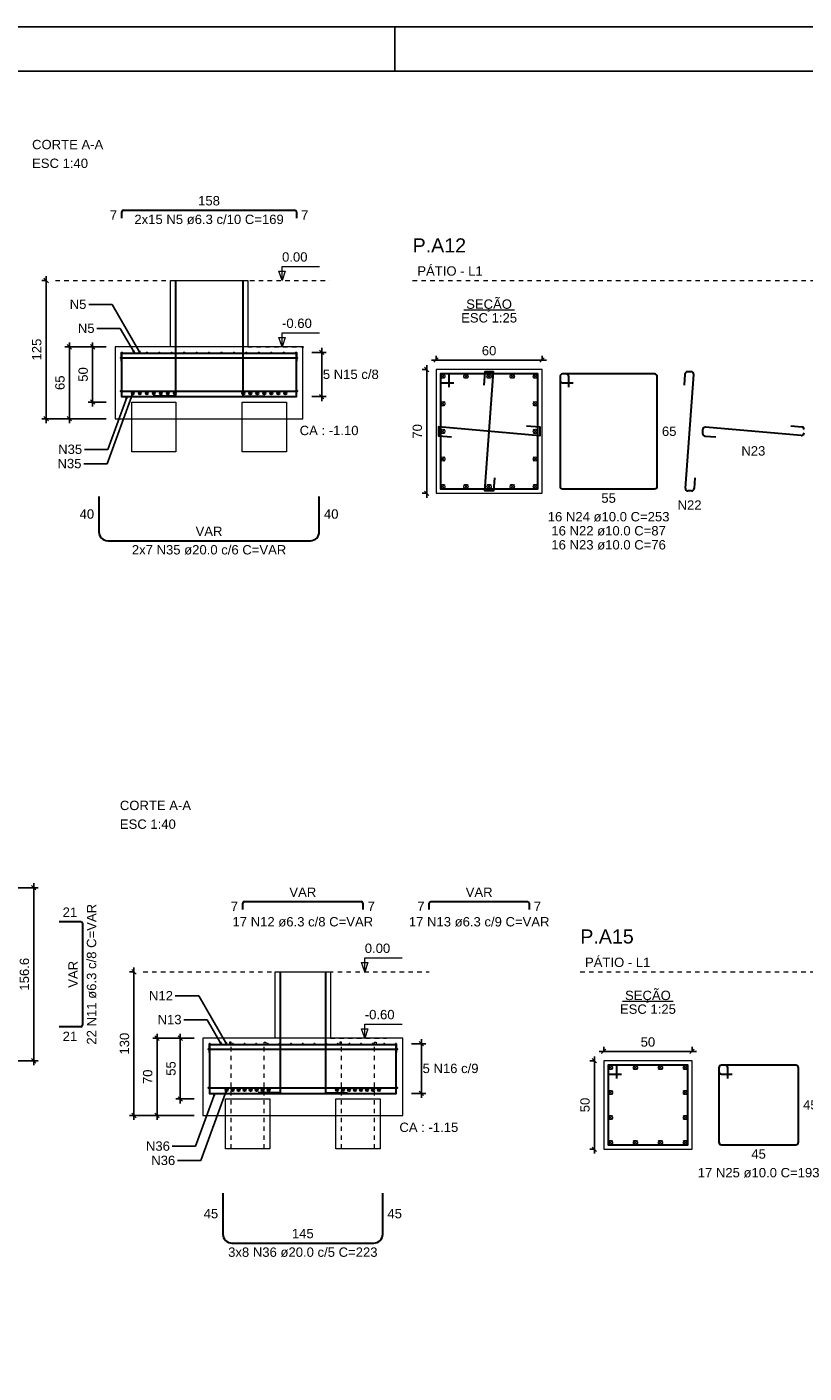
# Model space of a CAD drawing. Header units: millimetres. Extents: x 10 to 1250, y -62 to 528.
# Tile 801 of 909: x 741 to 758, y 97 to 128. Entities that reach past the tile are written whole.
import ezdxf

# ---------------------------------------------------------------- set-up
doc = ezdxf.new("R2010")
doc.units = ezdxf.units.MM
doc.header["$LTSCALE"] = 0.05
doc.linetypes.add('DOT', pattern=[6.35, 0, -6.35])
for name, color, linetype, lineweight in [('Descrição da armadura', 7, 'Continuous', 5), ('DT-Barras na forma', 2, 'Continuous', 30), ('DT-Barras no corte', 5, 'Continuous', 5), ('DT-Barras rebatidas', 2, 'Continuous', 30), ('DT-Cotas', 9, 'Continuous', 5), ('DT-Forma', 5, 'Continuous', 5), ('DT-Pontilhado', 9, 'DOT', 5), ('DT-Textos', 7, 'Continuous', 5), ('DT-Título', 3, 'Continuous', 20), ('Textos armaduras', 7, 'Continuous', 5)]:
    doc.layers.add(name, color=color, linetype=linetype, lineweight=lineweight)
doc.layers.add('FOLHA_PADRÃO', color=7, linetype='Continuous')
doc.styles.add('Arial', font='arial.ttf')
doc.styles.get("Standard").update_dxf_attribs({"font": 'arial.ttf'})
doc.dimstyles.get("Standard").update_dxf_attribs({"dimtxt": 0.18, "dimasz": 0.18, "dimexe": 0.18, "dimexo": 0.0625, "dimgap": 0.1, "dimtad": 1, "dimzin": 0, "dimdsep": 46, "dimtxsty": 'Standard', "dimblk": 'OBLIQUE', "dimcen": 0.1, "dimadec": 0, "dimazin": 0, "dimtfac": 1, "dimtofl": 0, "dimtmove": 0, "dimatfit": 3, "dimldrblk": 'OBLIQUE', "dimfxl": 1, "dimtolj": 1, "dimtzin": 0, "dimarcsym": 1})
doc.dimstyles.new('UM_25.000000', dxfattribs={"dimtxt": 0.18, "dimasz": 0.1, "dimexe": 0.1, "dimexo": 0.2, "dimgap": 0, "dimtad": 1, "dimtih": 1, "dimtoh": 1, "dimdec": 1, "dimlfac": 25, "dimzin": 0, "dimdsep": 46, "dimtxsty": 'Standard', "dimcen": 0.09, "dimdle": 0.1, "dimadec": 1, "dimazin": 2, "dimtfac": 1, "dimtdec": 4, "dimtofl": 0, "dimtmove": 0, "dimatfit": 3, "dimfxl": 1, "dimtolj": 1, "dimarcsym": 0})
doc.dimstyles.new('UM_40.000000', dxfattribs={"dimtxt": 0.18, "dimasz": 0.1, "dimexe": 0.1, "dimexo": 0.2, "dimgap": 0, "dimtad": 1, "dimtih": 1, "dimtoh": 1, "dimdec": 1, "dimlfac": 40, "dimzin": 0, "dimdsep": 46, "dimtxsty": 'Standard', "dimcen": 0.09, "dimdle": 0.1, "dimadec": 1, "dimazin": 2, "dimtfac": 1, "dimtdec": 4, "dimtofl": 0, "dimtmove": 0, "dimatfit": 3, "dimfxl": 1, "dimtolj": 1, "dimarcsym": 0})

# ---------------------------------------------------------------- blocks, each defined once
blk = doc.blocks.new('_Oblique')
at = {"color": 0, "linetype": 'ByBlock', "lineweight": -2}
blk.add_line((-0.5, -0.5), (0.5, 0.5), dxfattribs=at)
blk = doc.blocks.new('*D998')
at = {"layer": 'Defpoints', "color": 0, "transparency": 16777216}
for p in [(750.084, 120.186), (749.872, 117.386), (750.084, 117.386)]:
    blk.add_point(p, dxfattribs=at)
at = {"layer": 'DT-Cotas', "color": 0, "lineweight": -2, "transparency": 16777216}
for p, q in [((749.872, 120.286), (749.872, 117.286)), ((749.884, 120.186), (749.772, 120.186)), ((749.884, 117.386), (749.772, 117.386))]:
    blk.add_line(p, q, dxfattribs=at)
at = {"layer": 'DT-Cotas', "color": 0, "lineweight": -2, "transparency": 16777216, "xscale": 0.1, "yscale": 0.1, "zscale": 0.1}
for p, rotation in [((749.872, 120.186), 90), ((749.872, 117.386), 270)]:
    blk.add_blockref('_Oblique', p, dxfattribs=dict(at, rotation=rotation))
at = {"layer": 'DT-Cotas', "transparency": 16777216, "insert": (749.661, 118.786), "char_height": 0.2118, "attachment_point": 5, "rotation": 90, "style": 'Arial'}
blk.add_mtext('\\A1;70', dxfattribs=at)
blk = doc.blocks.new('*D999')
at = {"layer": 'Defpoints', "color": 0, "transparency": 16777216}
for p in [(752.484, 120.398), (750.084, 120.186), (752.484, 120.186)]:
    blk.add_point(p, dxfattribs=at)
at = {"layer": 'DT-Cotas', "color": 0, "lineweight": -2, "transparency": 16777216}
for p, q in [((749.984, 120.398), (752.584, 120.398)), ((750.084, 120.386), (750.084, 120.498)), ((752.484, 120.386), (752.484, 120.498))]:
    blk.add_line(p, q, dxfattribs=at)
at = {"layer": 'DT-Cotas', "color": 0, "lineweight": -2, "transparency": 16777216, "xscale": 0.1, "yscale": 0.1, "zscale": 0.1, "rotation": 180}
blk.add_blockref('_Oblique', (750.084, 120.398), dxfattribs=at)
at = {"layer": 'DT-Cotas', "color": 0, "lineweight": -2, "transparency": 16777216, "xscale": 0.1, "yscale": 0.1, "zscale": 0.1}
blk.add_blockref('_Oblique', (752.484, 120.398), dxfattribs=at)
at = {"layer": 'DT-Cotas', "transparency": 16777216, "insert": (751.284, 120.61), "char_height": 0.2118, "attachment_point": 5, "rotation": 0.0057, "style": 'Arial'}
blk.add_mtext('\\A1;60', dxfattribs=at)
blk = doc.blocks.new('*D1013')
at = {"layer": 'Defpoints', "color": 0, "transparency": 16777216}
for p in [(742.823, 120.698), (742.312, 119.448), (742.823, 119.448)]:
    blk.add_point(p, dxfattribs=at)
at = {"layer": 'DT-Cotas', "color": 0, "lineweight": -2, "transparency": 16777216}
for p, q in [((742.623, 120.698), (742.212, 120.698)), ((742.312, 120.798), (742.312, 119.348)), ((742.623, 119.448), (742.212, 119.448))]:
    blk.add_line(p, q, dxfattribs=at)
at = {"layer": 'DT-Cotas', "color": 0, "lineweight": -2, "transparency": 16777216, "xscale": 0.1, "yscale": 0.1, "zscale": 0.1}
for p, rotation in [((742.312, 120.698), 90), ((742.312, 119.448), 270)]:
    blk.add_blockref('_Oblique', p, dxfattribs=dict(at, rotation=rotation))
at = {"layer": 'DT-Cotas', "transparency": 16777216, "insert": (742.1, 120.073), "char_height": 0.2118, "attachment_point": 5, "rotation": 90, "style": 'Arial'}
blk.add_mtext('\\A1;50', dxfattribs=at)
blk = doc.blocks.new('*D1014')
at = {"layer": 'Defpoints', "color": 0, "transparency": 16777216}
for p in [(742.823, 120.698), (741.787, 119.073), (742.823, 119.073)]:
    blk.add_point(p, dxfattribs=at)
at = {"layer": 'DT-Cotas', "color": 0, "lineweight": -2, "transparency": 16777216}
for p, q in [((742.623, 120.698), (741.687, 120.698)), ((741.787, 120.798), (741.787, 118.973)), ((742.623, 119.073), (741.687, 119.073))]:
    blk.add_line(p, q, dxfattribs=at)
at = {"layer": 'DT-Cotas', "color": 0, "lineweight": -2, "transparency": 16777216, "xscale": 0.1, "yscale": 0.1, "zscale": 0.1}
for p, rotation in [((741.787, 120.698), 90), ((741.787, 119.073), 270)]:
    blk.add_blockref('_Oblique', p, dxfattribs=dict(at, rotation=rotation))
at = {"layer": 'DT-Cotas', "transparency": 16777216, "insert": (741.575, 119.886), "char_height": 0.2118, "attachment_point": 5, "rotation": 90, "style": 'Arial'}
blk.add_mtext('\\A1;65', dxfattribs=at)
blk = doc.blocks.new('*D1015')
at = {"layer": 'Defpoints', "color": 0, "transparency": 16777216}
for p in [(741.473, 122.198), (741.262, 119.073), (742.823, 119.073)]:
    blk.add_point(p, dxfattribs=at)
at = {"layer": 'DT-Cotas', "color": 0, "lineweight": -2, "transparency": 16777216}
for p, q in [((741.273, 122.198), (741.162, 122.198)), ((741.262, 122.298), (741.262, 118.973)), ((742.623, 119.073), (741.162, 119.073))]:
    blk.add_line(p, q, dxfattribs=at)
at = {"layer": 'DT-Cotas', "color": 0, "lineweight": -2, "transparency": 16777216, "xscale": 0.1, "yscale": 0.1, "zscale": 0.1}
for p, rotation in [((741.262, 122.198), 90), ((741.262, 119.073), 270)]:
    blk.add_blockref('_Oblique', p, dxfattribs=dict(at, rotation=rotation))
at = {"layer": 'DT-Cotas', "transparency": 16777216, "insert": (741.05, 120.636), "char_height": 0.2118, "attachment_point": 5, "rotation": 90, "style": 'Arial'}
blk.add_mtext('\\A1;125', dxfattribs=at)
blk = doc.blocks.new('*D1016')
at = {"layer": 'Defpoints', "color": 0, "transparency": 16777216}
for p in [(747.073, 120.573), (747.073, 119.573), (747.497, 119.573)]:
    blk.add_point(p, dxfattribs=at)
at = {"layer": 'DT-Cotas', "color": 0, "lineweight": -2, "transparency": 16777216}
for p, q in [((747.273, 120.573), (747.597, 120.573)), ((747.497, 120.673), (747.497, 119.473)), ((747.273, 119.573), (747.597, 119.573))]:
    blk.add_line(p, q, dxfattribs=at)
at = {"layer": 'DT-Cotas', "color": 0, "lineweight": -2, "transparency": 16777216, "xscale": 0.1, "yscale": 0.1, "zscale": 0.1}
for p, rotation in [((747.497, 120.573), 90), ((747.497, 119.573), 270)]:
    blk.add_blockref('_Oblique', p, dxfattribs=dict(at, rotation=rotation))
blk = doc.blocks.new('*D1044')
at = {"layer": 'Defpoints', "color": 0, "transparency": 16777216}
for p in [(753.878, 104.553), (753.666, 102.553), (753.878, 102.553)]:
    blk.add_point(p, dxfattribs=at)
at = {"layer": 'DT-Cotas', "color": 0, "lineweight": -2, "transparency": 16777216}
for p, q in [((753.678, 104.553), (753.566, 104.553)), ((753.666, 104.653), (753.666, 102.453)), ((753.678, 102.553), (753.566, 102.553))]:
    blk.add_line(p, q, dxfattribs=at)
at = {"layer": 'DT-Cotas', "color": 0, "lineweight": -2, "transparency": 16777216, "xscale": 0.1, "yscale": 0.1, "zscale": 0.1}
for p, rotation in [((753.666, 104.553), 90), ((753.666, 102.553), 270)]:
    blk.add_blockref('_Oblique', p, dxfattribs=dict(at, rotation=rotation))
at = {"layer": 'DT-Cotas', "transparency": 16777216, "insert": (753.455, 103.553), "char_height": 0.2118, "attachment_point": 5, "rotation": 90, "style": 'Arial'}
blk.add_mtext('\\A1;50', dxfattribs=at)
blk = doc.blocks.new('*D1045')
at = {"layer": 'Defpoints', "color": 0, "transparency": 16777216}
for p in [(755.878, 104.765), (753.878, 104.553), (755.878, 104.553)]:
    blk.add_point(p, dxfattribs=at)
at = {"layer": 'DT-Cotas', "color": 0, "lineweight": -2, "transparency": 16777216}
for p, q in [((753.778, 104.765), (755.978, 104.765)), ((753.878, 104.753), (753.878, 104.865)), ((755.878, 104.753), (755.878, 104.865))]:
    blk.add_line(p, q, dxfattribs=at)
at = {"layer": 'DT-Cotas', "color": 0, "lineweight": -2, "transparency": 16777216, "xscale": 0.1, "yscale": 0.1, "zscale": 0.1, "rotation": 180}
blk.add_blockref('_Oblique', (753.878, 104.765), dxfattribs=at)
at = {"layer": 'DT-Cotas', "color": 0, "lineweight": -2, "transparency": 16777216, "xscale": 0.1, "yscale": 0.1, "zscale": 0.1}
blk.add_blockref('_Oblique', (755.878, 104.765), dxfattribs=at)
at = {"layer": 'DT-Cotas', "transparency": 16777216, "insert": (754.878, 104.977), "char_height": 0.2118, "attachment_point": 5, "rotation": 0.0057, "style": 'Arial'}
blk.add_mtext('\\A1;50', dxfattribs=at)
blk = doc.blocks.new('*D1060')
at = {"layer": 'Defpoints', "color": 0, "transparency": 16777216}
for p in [(738.477, 108.467), (740.982, 108.467), (739.727, 104.552)]:
    blk.add_point(p, dxfattribs=at)
at = {"layer": 'DT-Cotas', "color": 0, "lineweight": -2, "transparency": 16777216}
for p, q in [((738.677, 108.467), (741.082, 108.467)), ((740.982, 104.452), (740.982, 108.567)), ((739.927, 104.552), (741.082, 104.552))]:
    blk.add_line(p, q, dxfattribs=at)
at = {"layer": 'DT-Cotas', "color": 0, "lineweight": -2, "transparency": 16777216, "xscale": 0.1, "yscale": 0.1, "zscale": 0.1}
for p, rotation in [((740.982, 108.467), 90), ((740.982, 104.552), 270)]:
    blk.add_blockref('_Oblique', p, dxfattribs=dict(at, rotation=rotation))
at = {"layer": 'DT-Cotas', "transparency": 16777216, "insert": (740.771, 106.51), "char_height": 0.2118, "attachment_point": 5, "rotation": 90, "style": 'Arial'}
blk.add_mtext('\\A1;156.6', dxfattribs=at)
blk = doc.blocks.new('*D1052')
at = {"layer": 'Defpoints', "color": 0, "transparency": 16777216}
for p in [(744.81, 105.065), (744.298, 103.69), (744.81, 103.69)]:
    blk.add_point(p, dxfattribs=at)
at = {"layer": 'DT-Cotas', "color": 0, "lineweight": -2, "transparency": 16777216}
for p, q in [((744.61, 105.065), (744.198, 105.065)), ((744.298, 105.165), (744.298, 103.59)), ((744.61, 103.69), (744.198, 103.69))]:
    blk.add_line(p, q, dxfattribs=at)
at = {"layer": 'DT-Cotas', "color": 0, "lineweight": -2, "transparency": 16777216, "xscale": 0.1, "yscale": 0.1, "zscale": 0.1}
for p, rotation in [((744.298, 105.065), 90), ((744.298, 103.69), 270)]:
    blk.add_blockref('_Oblique', p, dxfattribs=dict(at, rotation=rotation))
at = {"layer": 'DT-Cotas', "transparency": 16777216, "insert": (744.086, 104.378), "char_height": 0.2118, "attachment_point": 5, "rotation": 90, "style": 'Arial'}
blk.add_mtext('\\A1;55', dxfattribs=at)
blk = doc.blocks.new('*D1053')
at = {"layer": 'Defpoints', "color": 0, "transparency": 16777216}
for p in [(744.81, 105.065), (743.773, 103.315), (744.81, 103.315)]:
    blk.add_point(p, dxfattribs=at)
at = {"layer": 'DT-Cotas', "color": 0, "lineweight": -2, "transparency": 16777216}
for p, q in [((744.61, 105.065), (743.673, 105.065)), ((743.773, 105.165), (743.773, 103.215)), ((744.61, 103.315), (743.673, 103.315))]:
    blk.add_line(p, q, dxfattribs=at)
at = {"layer": 'DT-Cotas', "color": 0, "lineweight": -2, "transparency": 16777216, "xscale": 0.1, "yscale": 0.1, "zscale": 0.1}
for p, rotation in [((743.773, 105.065), 90), ((743.773, 103.315), 270)]:
    blk.add_blockref('_Oblique', p, dxfattribs=dict(at, rotation=rotation))
at = {"layer": 'DT-Cotas', "transparency": 16777216, "insert": (743.561, 104.19), "char_height": 0.2118, "attachment_point": 5, "rotation": 90, "style": 'Arial'}
blk.add_mtext('\\A1;70', dxfattribs=at)
blk = doc.blocks.new('*D1054')
at = {"layer": 'Defpoints', "color": 0, "transparency": 16777216}
for p in [(743.46, 106.565), (743.248, 103.315), (744.81, 103.315)]:
    blk.add_point(p, dxfattribs=at)
at = {"layer": 'DT-Cotas', "color": 0, "lineweight": -2, "transparency": 16777216}
for p, q in [((743.26, 106.565), (743.148, 106.565)), ((743.248, 106.665), (743.248, 103.215)), ((744.61, 103.315), (743.148, 103.315))]:
    blk.add_line(p, q, dxfattribs=at)
at = {"layer": 'DT-Cotas', "color": 0, "lineweight": -2, "transparency": 16777216, "xscale": 0.1, "yscale": 0.1, "zscale": 0.1}
for p, rotation in [((743.248, 106.565), 90), ((743.248, 103.315), 270)]:
    blk.add_blockref('_Oblique', p, dxfattribs=dict(at, rotation=rotation))
at = {"layer": 'DT-Cotas', "transparency": 16777216, "insert": (743.036, 104.94), "char_height": 0.2118, "attachment_point": 5, "rotation": 90, "style": 'Arial'}
blk.add_mtext('\\A1;130', dxfattribs=at)
blk = doc.blocks.new('*D1055')
at = {"layer": 'Defpoints', "color": 0, "transparency": 16777216}
for p in [(749.33, 104.94), (749.33, 103.815), (749.754, 103.815)]:
    blk.add_point(p, dxfattribs=at)
at = {"layer": 'DT-Cotas', "color": 0, "lineweight": -2, "transparency": 16777216}
for p, q in [((749.754, 105.04), (749.754, 103.715)), ((749.53, 104.94), (749.854, 104.94)), ((749.53, 103.815), (749.854, 103.815))]:
    blk.add_line(p, q, dxfattribs=at)
at = {"layer": 'DT-Cotas', "color": 0, "lineweight": -2, "transparency": 16777216, "xscale": 0.1, "yscale": 0.1, "zscale": 0.1}
for p, rotation in [((749.754, 104.94), 90), ((749.754, 103.815), 270)]:
    blk.add_blockref('_Oblique', p, dxfattribs=dict(at, rotation=rotation))
blk = doc.blocks.new('A1')
at = {"layer": 'FOLHA_PADRÃO', "color": 1, "linetype": 'Continuous'}
for points in [[(-84.1, 0), (0, 0), (0, 59.4), (-84.1, 59.4), (-84.1, 0)], [(-36.5, 59.4), (-36.5, 58.408)]]:
    blk.add_lwpolyline(points, dxfattribs=at)
at = {"layer": 'FOLHA_PADRÃO', "color": 6, "linetype": 'Continuous'}
blk.add_lwpolyline([(-83.1, 58.4), (-1, 58.4), (-1, 1), (-83.1, 1), (-83.1, 58.4)], dxfattribs=at)

msp = doc.modelspace()

# ---------------------------------------------------------------- linework, layer by layer
at = {"layer": 'DT-Barras na forma'}
for p, q in [((742.9584, 120.4481), (746.9384, 120.4481)), ((742.9584, 119.6981), (746.9384, 119.6981)), ((744.9446, 104.8152), (749.1953, 104.8152)), ((744.9446, 103.9402), (749.1953, 103.9402))]:
    msp.add_line(p, q, dxfattribs=at)
for points in [[(744.1859, 122.1981), (744.1859, 119.5856), (743.6859, 119.5856)], [(745.7109, 122.1981), (745.7109, 119.5856), (746.2109, 119.5856)], [(742.9684, 120.5731), (742.9684, 119.5731), (746.9284, 119.5731), (746.9284, 120.5731)], [(742.9684, 120.3762), (742.9684, 120.5574), (746.9284, 120.5574), (746.9284, 120.3762)], [(750.3843, 119.786), (750.3843, 120.086), (750.1843, 120.086), (750.1843, 117.486), (752.3843, 117.486), (752.3843, 120.086), (750.1843, 120.086), (750.1843, 119.886), (750.4843, 119.886)], [(751.4065, 117.7372), (751.3843, 117.438), (751.1843, 117.438), (751.3843, 120.134), (751.1843, 120.134), (751.1621, 119.8348)], [(752.1334, 118.912), (752.4323, 118.886), (752.4323, 118.686), (750.1363, 118.886), (750.1363, 118.686), (750.4351, 118.66)], [(746.5574, 106.5652), (746.5574, 103.8277), (746.0574, 103.8277)], [(747.5824, 106.5652), (747.5824, 103.8277), (748.0824, 103.8277)], [(744.9546, 104.9402), (744.9546, 103.8152), (749.1853, 103.8152), (749.1853, 104.9402)], [(744.9546, 104.7433), (744.9546, 104.9245), (749.1853, 104.9245), (749.1853, 104.7433)], [(754.1782, 104.1531), (754.1782, 104.4531), (753.9782, 104.4531), (753.9782, 102.6531), (755.7782, 102.6531), (755.7782, 104.4531), (753.9782, 104.4531), (753.9782, 104.2531), (754.2782, 104.2531)]]:
    msp.add_lwpolyline(points, dxfattribs=at)
for centre, radius in [((742.9684, 120.5731), 0), ((742.9684, 120.5731), 0), ((742.9762, 120.5652), 0.00788), ((743.258, 120.5652), 0.00788), ((743.5397, 120.5652), 0.00788), ((743.8214, 120.5652), 0.00788), ((744.1032, 120.5652), 0.00788), ((744.3849, 120.5652), 0.00788), ((744.6666, 120.5652), 0.00788), ((744.9484, 120.5652), 0.00788), ((745.2301, 120.5652), 0.00788), ((745.5118, 120.5652), 0.00788), ((745.7935, 120.5652), 0.00788), ((746.0753, 120.5652), 0.00788), ((746.357, 120.5652), 0.00788), ((746.6387, 120.5652), 0.00788), ((746.9205, 120.5652), 0.00788), ((742.9584, 120.4481), 0.01), ((746.9384, 120.4481), 0.01), ((742.9584, 119.6981), 0.01), ((743.2234, 119.6481), 0.025), ((743.3817, 119.6481), 0.025), ((743.54, 119.6481), 0.025), ((743.6984, 119.6481), 0.025), ((743.8567, 119.6481), 0.025), ((744.015, 119.6481), 0.025), ((744.1734, 119.6481), 0.025), ((745.7234, 119.6481), 0.025), ((745.8817, 119.6481), 0.025), ((746.04, 119.6481), 0.025), ((746.1984, 119.6481), 0.025), ((746.3567, 119.6481), 0.025), ((746.515, 119.6481), 0.025), ((746.6734, 119.6481), 0.025), ((746.9384, 119.6981), 0.01), ((744.9446, 104.8152), 0.01), ((744.9546, 104.9402), 0), ((744.9546, 104.9402), 0), ((744.9624, 104.9323), 0.00788), ((745.2259, 104.9323), 0.00788), ((745.4893, 104.9323), 0.00788), ((745.7527, 104.9323), 0.00788), ((746.0162, 104.9323), 0.00788), ((746.2796, 104.9323), 0.00788), ((746.5431, 104.9323), 0.00788), ((746.8065, 104.9323), 0.00788), ((747.0699, 104.9323), 0.00788), ((747.3334, 104.9323), 0.00788), ((747.5968, 104.9323), 0.00788), ((747.8602, 104.9323), 0.00788), ((748.1237, 104.9323), 0.00788), ((748.3871, 104.9323), 0.00788), ((748.6505, 104.9323), 0.00788), ((748.914, 104.9323), 0.00788), ((749.1774, 104.9323), 0.00788), ((749.1953, 104.8152), 0.01), ((744.9446, 103.9402), 0.01), ((745.3449, 103.8902), 0.025), ((745.4806, 103.8902), 0.025), ((745.6164, 103.8902), 0.025), ((745.7521, 103.8902), 0.025), ((745.8878, 103.8902), 0.025), ((746.0235, 103.8902), 0.025), ((746.1592, 103.8902), 0.025), ((746.2949, 103.8902), 0.025), ((747.8449, 103.8902), 0.025), ((747.9806, 103.8902), 0.025), ((748.1164, 103.8902), 0.025), ((748.2521, 103.8902), 0.025), ((748.3878, 103.8902), 0.025), ((748.5235, 103.8902), 0.025), ((748.6592, 103.8902), 0.025), ((748.7949, 103.8902), 0.025), ((749.1953, 103.9402), 0.01)]:
    msp.add_circle(centre, radius, dxfattribs=at)
at = {"layer": 'DT-Barras no corte'}
for p, q in [((750.1883, 119.986), (750.2843, 120.082)), ((750.1883, 120.082), (750.2843, 119.986)), ((750.7123, 119.986), (750.8083, 120.082)), ((750.7123, 120.082), (750.8083, 119.986)), ((751.2363, 119.986), (751.3323, 120.082)), ((751.2363, 120.082), (751.3323, 119.986)), ((751.7603, 119.986), (751.8563, 120.082)), ((751.7603, 120.082), (751.8563, 119.986)), ((752.2843, 119.986), (752.3803, 120.082)), ((752.2843, 120.082), (752.3803, 119.986)), ((750.1883, 119.362), (750.2843, 119.458)), ((750.1883, 119.458), (750.2843, 119.362)), ((752.2843, 119.362), (752.3803, 119.458)), ((752.2843, 119.458), (752.3803, 119.362)), ((750.1883, 118.738), (750.2843, 118.834)), ((750.1883, 118.834), (750.2843, 118.738)), ((752.2843, 118.738), (752.3803, 118.834)), ((752.2843, 118.834), (752.3803, 118.738)), ((750.1883, 118.114), (750.2843, 118.21)), ((750.1883, 118.21), (750.2843, 118.114)), ((752.2843, 118.114), (752.3803, 118.21)), ((752.2843, 118.21), (752.3803, 118.114)), ((750.1883, 117.49), (750.2843, 117.586)), ((750.1883, 117.586), (750.2843, 117.49)), ((750.7123, 117.49), (750.8083, 117.586)), ((750.7123, 117.586), (750.8083, 117.49)), ((751.2363, 117.49), (751.3323, 117.586)), ((751.2363, 117.586), (751.3323, 117.49)), ((751.7603, 117.49), (751.8563, 117.586)), ((751.7603, 117.586), (751.8563, 117.49)), ((752.2843, 117.49), (752.3803, 117.586)), ((752.2843, 117.586), (752.3803, 117.49)), ((753.9822, 104.3531), (754.0782, 104.4491)), ((753.9822, 104.4491), (754.0782, 104.3531)), ((754.5475, 104.3531), (754.6435, 104.4491)), ((754.5475, 104.4491), (754.6435, 104.3531)), ((755.1128, 104.3531), (755.2088, 104.4491)), ((755.1128, 104.4491), (755.2088, 104.3531)), ((755.6782, 104.3531), (755.7742, 104.4491)), ((755.6782, 104.4491), (755.7742, 104.3531)), ((753.9822, 103.7878), (754.0782, 103.8838)), ((753.9822, 103.8838), (754.0782, 103.7878)), ((755.6782, 103.7878), (755.7742, 103.8838)), ((755.6782, 103.8838), (755.7742, 103.7878)), ((753.9822, 103.2224), (754.0782, 103.3184)), ((753.9822, 103.3184), (754.0782, 103.2224)), ((755.6782, 103.2224), (755.7742, 103.3184)), ((755.6782, 103.3184), (755.7742, 103.2224)), ((753.9822, 102.6571), (754.0782, 102.7531)), ((753.9822, 102.7531), (754.0782, 102.6571)), ((754.5475, 102.6571), (754.6435, 102.7531)), ((754.5475, 102.7531), (754.6435, 102.6571)), ((755.1128, 102.6571), (755.2088, 102.7531)), ((755.1128, 102.7531), (755.2088, 102.6571)), ((755.6782, 102.6571), (755.7742, 102.7531)), ((755.6782, 102.7531), (755.7742, 102.6571))]:
    msp.add_line(p, q, dxfattribs=at)
for centre in [(750.2363, 120.034), (750.7603, 120.034), (751.2843, 120.034), (751.8083, 120.034), (752.3323, 120.034), (750.2363, 119.41), (752.3323, 119.41), (750.2363, 118.786), (752.3323, 118.786), (750.2363, 118.162), (752.3323, 118.162), (750.2363, 117.538), (750.7603, 117.538), (751.2843, 117.538), (751.8083, 117.538), (752.3323, 117.538), (754.0302, 104.4011), (754.5955, 104.4011), (755.1608, 104.4011), (755.7262, 104.4011), (754.0302, 103.8358), (755.7262, 103.8358), (754.0302, 103.2704), (755.7262, 103.2704), (754.0302, 102.7051), (754.5955, 102.7051), (755.1608, 102.7051), (755.7262, 102.7051)]:
    msp.add_circle(centre, 0.048, dxfattribs=at)
at = {"layer": 'DT-Barras rebatidas'}
for p, q in [((742.9734, 123.6055), (742.9734, 123.7472)), ((743.0127, 123.7866), (746.884, 123.7866)), ((746.9234, 123.7472), (746.9234, 123.6055)), ((752.8888, 120.026), (752.8888, 117.546)), ((752.8888, 120.026), (752.8888, 119.946)), ((753.0288, 120.086), (752.9488, 120.086)), ((755.0288, 120.086), (752.9488, 120.086)), ((753.0888, 119.786), (753.0888, 120.026)), ((755.0888, 117.546), (755.0888, 120.026)), ((755.7161, 120.0785), (755.698, 119.8348)), ((755.725, 117.5025), (755.9154, 120.0696)), ((755.8556, 120.134), (755.7759, 120.134)), ((752.9488, 119.886), (753.1888, 119.886)), ((756.1157, 118.8206), (756.1157, 118.741)), ((758.3465, 118.6917), (756.1809, 118.8803)), ((758.1128, 118.912), (758.3569, 118.8908)), ((756.1705, 118.6812), (756.4146, 118.66)), ((755.9424, 117.7372), (755.9243, 117.4936)), ((742.455, 117.3146), (742.455, 116.5146)), ((747.4417, 116.5146), (747.4417, 117.3146)), ((752.9488, 117.486), (755.0288, 117.486)), ((755.8645, 117.438), (755.7848, 117.438)), ((742.655, 116.3146), (747.2417, 116.3146)), ((745.7107, 107.9726), (745.7107, 108.1143)), ((745.75, 108.1537), (748.3898, 108.1537)), ((748.4292, 108.1143), (748.4292, 107.9726)), ((749.9295, 107.9726), (749.9295, 108.1143)), ((749.9689, 108.1537), (752.1511, 108.1537)), ((752.1905, 108.1143), (752.1905, 107.9726)), ((741.5575, 107.7012), (742.0435, 107.7012)), ((742.0829, 107.6618), (742.0829, 105.3572)), ((742.0435, 105.3179), (741.5575, 105.3179)), ((756.6227, 104.4531), (756.5427, 104.4531)), ((758.2227, 104.4531), (756.5427, 104.4531)), ((756.4827, 104.3931), (756.4827, 102.7131)), ((756.4827, 104.3931), (756.4827, 104.3131)), ((756.5427, 104.2531), (756.7827, 104.2531)), ((756.6827, 104.1531), (756.6827, 104.3931)), ((758.2827, 102.7131), (758.2827, 104.3931)), ((756.5427, 102.6531), (758.2227, 102.6531)), ((745.2624, 101.5567), (745.2624, 100.6317)), ((748.8775, 100.6317), (748.8775, 101.5567)), ((745.4624, 100.4317), (748.6775, 100.4317))]:
    msp.add_line(p, q, dxfattribs=at)
for centre, radius, start, end in [((743.0127, 123.7472), 0.0394, 90, 180), ((746.884, 123.7472), 0.0394, 0, 90), ((752.9488, 120.026), 0.06, 90, 180), ((752.9488, 120.026), 0.06, 90, 180), ((752.9488, 119.946), 0.06, 180, 270), ((753.0288, 120.026), 0.06, 0, 90), ((755.0288, 120.026), 0.06, 0, 90), ((755.7759, 120.074), 0.06, 90, 175.75734), ((755.8556, 120.074), 0.06, 355.75734, 90), ((756.1757, 118.8206), 0.06, 85.02164, 180), ((756.1757, 118.741), 0.06, 180, 265.02164), ((758.3517, 118.7515), 0.06, 265.02164, 0), ((758.3517, 118.831), 0.06, 0, 85.02164), ((752.9488, 117.546), 0.06, 180, 270), ((755.0288, 117.546), 0.06, 270, 0), ((755.7848, 117.498), 0.06, 175.75734, 270), ((755.8645, 117.498), 0.06, 270, 355.75734), ((742.655, 116.5146), 0.2, 180, 270), ((747.2417, 116.5146), 0.2, 270, 0), ((745.75, 108.1143), 0.0394, 90, 180), ((748.3898, 108.1143), 0.0394, 0, 90), ((749.9689, 108.1143), 0.0394, 90, 180), ((752.1511, 108.1143), 0.0394, 0, 90), ((742.0435, 107.6618), 0.0394, 0, 90), ((742.0435, 105.3572), 0.0394, 270, 0), ((756.5427, 104.3931), 0.06, 90, 180), ((756.5427, 104.3931), 0.06, 90, 180), ((756.6227, 104.3931), 0.06, 0, 90), ((758.2227, 104.3931), 0.06, 0, 90), ((756.5427, 104.3131), 0.06, 180, 270), ((756.5427, 102.7131), 0.06, 180, 270), ((758.2227, 102.7131), 0.06, 270, 0), ((745.4624, 100.6317), 0.2, 180, 270), ((748.6775, 100.6317), 0.2, 270, 0)]:
    msp.add_arc(centre, radius, start, end, dxfattribs=at)
at = {"layer": 'DT-Forma'}
for points in [[(744.0734, 120.6981), (744.0734, 122.1981), (745.8234, 122.1981), (745.8234, 120.6981), (744.0734, 120.6981)], [(742.8234, 120.6981), (742.8234, 119.0731), (747.0734, 119.0731), (747.0734, 120.6981), (742.8234, 120.6981)], [(750.0843, 117.386), (752.4843, 117.386), (752.4843, 120.186), (750.0843, 120.186), (750.0843, 117.386)], [(743.1984, 118.3231), (743.1984, 119.4481), (744.1984, 119.4481), (744.1984, 118.3231), (743.1984, 118.3231)], [(745.6984, 118.3231), (745.6984, 119.4481), (746.6984, 119.4481), (746.6984, 118.3231), (745.6984, 118.3231)], [(746.4449, 105.0652), (746.4449, 106.5652), (747.6949, 106.5652), (747.6949, 105.0652), (746.4449, 105.0652)], [(744.8096, 105.0652), (744.8096, 103.3152), (749.3303, 103.3152), (749.3303, 105.0652), (744.8096, 105.0652)], [(753.8782, 102.5531), (755.8782, 102.5531), (755.8782, 104.5531), (753.8782, 104.5531), (753.8782, 102.5531)], [(745.3199, 102.5652), (745.3199, 103.6902), (746.3199, 103.6902), (746.3199, 102.5652), (745.3199, 102.5652)], [(747.8199, 102.5652), (747.8199, 103.6902), (748.8199, 103.6902), (748.8199, 102.5652), (747.8199, 102.5652)]]:
    msp.add_lwpolyline(points, close=True, dxfattribs=at)
at = {"layer": 'DT-Pontilhado', "ltscale": 0.2}
for p, q in [((741.4734, 122.1981), (747.6734, 122.1981)), ((749.5548, 122.1981), (762.6786, 122.1981)), ((745.8234, 120.6981), (747.0942, 120.6981)), ((743.4596, 106.5652), (749.9303, 106.5652)), ((753.3487, 106.5652), (762.9855, 106.5652)), ((747.6949, 105.0652), (748.9657, 105.0652))]:
    msp.add_line(p, q, dxfattribs=at)
for points in [[(745.4449, 102.5652), (745.4449, 104.9402), (745.4449, 104.9777), (745.4074, 104.9777), (745.4074, 104.9027)], [(746.1949, 102.5652), (746.1949, 104.9402), (746.1949, 104.9777), (746.2324, 104.9777), (746.2324, 104.9027)], [(747.9449, 102.5652), (747.9449, 104.9402), (747.9449, 104.9777), (747.9074, 104.9777), (747.9074, 104.9027)], [(748.6949, 102.5652), (748.6949, 104.9402), (748.6949, 104.9777), (748.7324, 104.9777), (748.7324, 104.9027)]]:
    msp.add_lwpolyline(points, dxfattribs=at)
at = {"layer": 'DT-Textos'}
for p, q in [((750.7121, 121.5309), (751.8565, 121.5309)), ((754.306, 105.898), (755.4504, 105.898))]:
    msp.add_line(p, q, dxfattribs=at)
for points in [[(746.6706, 122.4099), (746.6, 122.1981), (746.5294, 122.4099), (746.6706, 122.4099)], [(746.6706, 120.9099), (746.6, 120.6981), (746.5294, 120.9099), (746.6706, 120.9099)], [(748.5421, 106.777), (748.4715, 106.5652), (748.4009, 106.777), (748.5421, 106.777)], [(748.5421, 105.277), (748.4715, 105.0652), (748.4009, 105.277), (748.5421, 105.277)]]:
    msp.add_lwpolyline(points, close=True, dxfattribs=at)
for points in [[(746.6, 122.1981), (746.6, 122.5158), (747.4472, 122.5158)], [(746.6, 120.6981), (746.6, 121.0158), (747.4472, 121.0158)], [(748.4715, 106.5652), (748.4715, 106.8829), (749.3187, 106.8829)], [(748.4715, 105.0652), (748.4715, 105.3829), (749.3187, 105.3829)]]:
    msp.add_lwpolyline(points, dxfattribs=at)

# ---------------------------------------------------------------- block references
msp.add_blockref('A1', (785.6489, 68.5322))

# ---------------------------------------------------------------- texts
at = {"layer": 'Descrição da armadura', "linetype": 'Continuous', "char_height": 0.2118, "attachment_point": 8, "line_spacing_factor": 0.798, "style": 'Arial'}
for s, insert, width in [('2x15 N5 ø6.3 c/10 C=169', (744.9484, 123.4689), 6.777498), ('5 N15 c/8', (748.1552, 119.9672), 2.507973), ('N23', (757.2637, 118.2364), 1.088351), ('N22', (755.8202, 117.0144), 1.088351), ('16 N24 ø10.0 C=253', (753.9888, 116.7447), 5.524605), ('16 N22 ø10.0 C=87', (753.9888, 116.427), 5.130386), ('2x7 N35 ø20.0 c/6 C=VAR', (744.9484, 115.9969), 7.007509), ('16 N23 ø10.0 C=76', (753.9888, 116.1093), 5.130386), ('17 N12 ø6.3 c/8 C=VAR', (747.0699, 107.5855), 6.380918), ('17 N13 ø6.3 c/9 C=VAR', (751.06, 107.5855), 6.380918), ('5 N16 c/9', (750.4122, 104.2718), 2.507973), ('17 N25 ø10.0 C=193', (757.3827, 101.9118), 5.524605), ('3x8 N36 ø20.0 c/5 C=223', (747.0699, 100.114), 6.777498)]:
    msp.add_mtext(s, dxfattribs=dict(at, insert=insert, width=width))
at = {"layer": 'Descrição da armadura', "linetype": 'Continuous', "insert": (742.4006, 106.5095), "char_height": 0.2118, "width": 6.380918, "attachment_point": 8, "rotation": 90, "line_spacing_factor": 0.798, "style": 'Arial'}
msp.add_mtext('22 N11 ø6.3 c/8 C=VAR', dxfattribs=at)
at = {"layer": 'DT-Cotas', "linetype": 'Continuous', "char_height": 0.2118, "attachment_point": 9, "line_spacing_factor": 0.798, "style": 'Arial'}
for s, insert, width in [('N5', (742.1731, 121.552), 0.758398), ('N5', (742.3578, 121.0096), 0.758398), ('N35', (742.0763, 118.2731), 1.088351), ('N35', (742.0614, 117.95), 1.088351), ('N12', (744.1319, 105.9191), 1.088351), ('N13', (744.3257, 105.3767), 1.088351), ('N36', (744.0625, 102.5152), 1.088351), ('N36', (744.183, 102.1921), 1.088351)]:
    msp.add_mtext(s, dxfattribs=dict(at, insert=insert, width=width))
at = {"layer": 'DT-Textos', "char_height": 0.2118, "attachment_point": 7, "line_spacing_factor": 0.798, "style": 'Arial'}
for s, insert, width in [('CORTE A-A', (740.9439, 125.1633), 3.190327), ('ESC 1:40', (740.9439, 124.7397), 2.507973), ('0.00', (746.6, 122.6217), 1.140404), ('-0.60', (746.6, 121.1217), 1.335526), ('CA : -1.10', (746.9984, 118.6981), 2.637863), ('CORTE A-A', (742.9301, 110.2188), 3.190327), ('ESC 1:40', (742.9301, 109.7952), 2.507973), ('0.00', (748.4715, 106.9888), 1.140404), ('-0.60', (748.4715, 105.4888), 1.335526), ('CA : -1.15', (749.2553, 102.9402), 2.637863)]:
    msp.add_mtext(s, dxfattribs=dict(at, insert=insert, width=width))
at = {"layer": 'DT-Textos', "linetype": 'Continuous', "char_height": 0.2118, "line_spacing_factor": 0.798, "style": 'Arial'}
for s, insert, width, attachment_point in [('PÁTIO - L1', (749.6607, 122.304), 2.930546, 7), ('SEÇÃO', (751.2841, 121.4926), 2.051353, 8), ('ESC 1:25', (751.2843, 121.245), 2.507973, 8), ('PÁTIO - L1', (753.4546, 106.6711), 2.930546, 7), ('SEÇÃO', (754.8782, 105.8602), 2.051353, 8), ('ESC 1:25', (754.8782, 105.6121), 2.507973, 8)]:
    msp.add_mtext(s, dxfattribs=dict(at, insert=insert, width=width, attachment_point=attachment_point))
at = {"layer": 'DT-Título', "linetype": 'Continuous', "char_height": 0.3177, "width": 2.660275, "attachment_point": 7, "line_spacing_factor": 0.798, "style": 'Arial'}
for s, insert in [('P.A12', (749.5548, 122.8335)), ('P.A15', (753.3487, 107.2006))]:
    msp.add_mtext(s, dxfattribs=dict(at, insert=insert))
at = {"layer": 'Textos armaduras', "linetype": 'Continuous', "char_height": 0.2118, "attachment_point": 7, "line_spacing_factor": 0.798, "style": 'Arial'}
for s, insert, width in [('158', (744.7009, 123.8925), 0.989858), ('7', (742.7025, 123.5705), 0.329953), ('7', (747.0293, 123.5705), 0.329953), ('65', (755.1947, 118.6801), 0.659905), ('55', (753.8239, 117.1683), 0.659905), ('40', (742.0191, 116.8087), 0.659905), ('40', (747.5476, 116.8087), 0.659905), ('VAR', (744.6434, 116.4205), 1.219869), ('VAR', (746.765, 108.2596), 1.219869), ('VAR', (750.755, 108.2596), 1.219869), ('21', (741.6355, 107.8071), 0.659905), ('7', (745.4398, 107.9376), 0.329953), ('7', (748.5351, 107.9376), 0.329953), ('7', (749.6587, 107.9376), 0.329953), ('7', (752.2964, 107.9376), 0.329953), ('21', (741.6355, 105.0002), 0.659905), ('45', (758.3886, 103.4472), 0.659905), ('45', (757.2178, 102.3354), 0.659905), ('45', (744.8265, 100.9883), 0.659905), ('45', (748.9834, 100.9883), 0.659905), ('145', (746.8225, 100.5376), 0.989858)]:
    msp.add_mtext(s, dxfattribs=dict(at, insert=insert, width=width))
at = {"layer": 'Textos armaduras', "linetype": 'Continuous', "insert": (741.977, 106.2046), "char_height": 0.2118, "width": 1.219869, "attachment_point": 7, "rotation": 90, "line_spacing_factor": 0.798, "style": 'Arial'}
msp.add_mtext('VAR', dxfattribs=at)

# ---------------------------------------------------------------- dimensions: what is measured, and where the dimension line sits
at = {"layer": 'DT-Cotas'}
for base, p1, p2, dimstyle, override, picture, middle in [((741.2616, 119.0731), (741.4734, 122.1981), (742.8234, 119.0731), 'UM_40.000000', {"dimtxt": 0.2118, "dimasz": 0.1, "dimexe": 0.1, "dimexo": 0.2, "dimtad": 1, "dimtih": 0, "dimtoh": 0, "dimdec": 1, "dimlfac": 40, "dimzin": 8, "dimtxsty": 'Arial', "dimblk": 'Oblique', "dimblk1": 'Oblique', "dimblk2": 'Oblique', "dimsah": 1, "dimdle": 0.1, "dimse1": 0, "dimse2": 0, "dimclrt": 256, "dimadec": 1, "dimazin": 3, "dimtmove": 2, "dimldrblk": 'Oblique'}, '*D1015', (741.0498, 120.6356)), ((741.7866, 119.0731), (742.8234, 120.6981), (742.8234, 119.0731), 'UM_40.000000', {"dimtxt": 0.2118, "dimasz": 0.1, "dimexe": 0.1, "dimexo": 0.2, "dimtad": 1, "dimtih": 0, "dimtoh": 0, "dimdec": 1, "dimlfac": 40, "dimzin": 8, "dimtxsty": 'Arial', "dimblk": 'Oblique', "dimblk1": 'Oblique', "dimblk2": 'Oblique', "dimsah": 1, "dimdle": 0.1, "dimse1": 0, "dimse2": 0, "dimclrt": 256, "dimadec": 1, "dimazin": 3, "dimtmove": 2, "dimldrblk": 'Oblique'}, '*D1014', (741.5748, 119.8856)), ((742.3116, 119.4481), (742.8234, 120.6981), (742.8234, 119.4481), 'UM_40.000000', {"dimtxt": 0.2118, "dimasz": 0.1, "dimexe": 0.1, "dimexo": 0.2, "dimtad": 1, "dimtih": 0, "dimtoh": 0, "dimdec": 1, "dimlfac": 40, "dimzin": 8, "dimtxsty": 'Arial', "dimblk": 'Oblique', "dimblk1": 'Oblique', "dimblk2": 'Oblique', "dimsah": 1, "dimdle": 0.1, "dimse1": 0, "dimse2": 0, "dimclrt": 256, "dimadec": 1, "dimazin": 3, "dimtmove": 2, "dimldrblk": 'Oblique'}, '*D1013', (742.0998, 120.0731)), ((749.8725, 117.386), (750.0843, 120.186), (750.0843, 117.386), 'UM_25.000000', {"dimtxt": 0.2118, "dimasz": 0.1, "dimexe": 0.1, "dimexo": 0.2, "dimtad": 1, "dimtih": 0, "dimtoh": 0, "dimdec": 1, "dimlfac": 25, "dimzin": 8, "dimtxsty": 'Arial', "dimblk": 'Oblique', "dimblk1": 'Oblique', "dimblk2": 'Oblique', "dimsah": 1, "dimdle": 0.1, "dimse1": 0, "dimse2": 0, "dimclrt": 256, "dimadec": 1, "dimazin": 3, "dimtmove": 2, "dimldrblk": 'Oblique'}, '*D998', (749.6607, 118.786)), ((740.9825, 108.4671), (739.7273, 104.552), (738.4773, 108.4671), 'UM_40.000000', {"dimtxt": 0.2118, "dimasz": 0.1, "dimexe": 0.1, "dimexo": 0.2, "dimtad": 1, "dimtih": 0, "dimtoh": 0, "dimdec": 1, "dimlfac": 40, "dimzin": 8, "dimtxsty": 'Arial', "dimblk": 'Oblique', "dimblk1": 'Oblique', "dimblk2": 'Oblique', "dimsah": 1, "dimdle": 0.1, "dimse1": 0, "dimse2": 0, "dimclrt": 256, "dimadec": 1, "dimazin": 3, "dimtmove": 2, "dimldrblk": 'Oblique'}, '*D1060', (740.7707, 106.5095)), ((743.2478, 103.3152), (743.4596, 106.5652), (744.8096, 103.3152), 'UM_40.000000', {"dimtxt": 0.2118, "dimasz": 0.1, "dimexe": 0.1, "dimexo": 0.2, "dimtad": 1, "dimtih": 0, "dimtoh": 0, "dimdec": 1, "dimlfac": 40, "dimzin": 8, "dimtxsty": 'Arial', "dimblk": 'Oblique', "dimblk1": 'Oblique', "dimblk2": 'Oblique', "dimsah": 1, "dimdle": 0.1, "dimse1": 0, "dimse2": 0, "dimclrt": 256, "dimadec": 1, "dimazin": 3, "dimtmove": 2, "dimldrblk": 'Oblique'}, '*D1054', (743.036, 104.9402)), ((743.7728, 103.3152), (744.8096, 105.0652), (744.8096, 103.3152), 'UM_40.000000', {"dimtxt": 0.2118, "dimasz": 0.1, "dimexe": 0.1, "dimexo": 0.2, "dimtad": 1, "dimtih": 0, "dimtoh": 0, "dimdec": 1, "dimlfac": 40, "dimzin": 8, "dimtxsty": 'Arial', "dimblk": 'Oblique', "dimblk1": 'Oblique', "dimblk2": 'Oblique', "dimsah": 1, "dimdle": 0.1, "dimse1": 0, "dimse2": 0, "dimclrt": 256, "dimadec": 1, "dimazin": 3, "dimtmove": 2, "dimldrblk": 'Oblique'}, '*D1053', (743.561, 104.1902)), ((744.2978, 103.6902), (744.8096, 105.0652), (744.8096, 103.6902), 'UM_40.000000', {"dimtxt": 0.2118, "dimasz": 0.1, "dimexe": 0.1, "dimexo": 0.2, "dimtad": 1, "dimtih": 0, "dimtoh": 0, "dimdec": 1, "dimlfac": 40, "dimzin": 8, "dimtxsty": 'Arial', "dimblk": 'Oblique', "dimblk1": 'Oblique', "dimblk2": 'Oblique', "dimsah": 1, "dimdle": 0.1, "dimse1": 0, "dimse2": 0, "dimclrt": 256, "dimadec": 1, "dimazin": 3, "dimtmove": 2, "dimldrblk": 'Oblique'}, '*D1052', (744.086, 104.3777)), ((753.6664, 102.5531), (753.8782, 104.5531), (753.8782, 102.5531), 'UM_25.000000', {"dimtxt": 0.2118, "dimasz": 0.1, "dimexe": 0.1, "dimexo": 0.2, "dimtad": 1, "dimtih": 0, "dimtoh": 0, "dimdec": 1, "dimlfac": 25, "dimzin": 8, "dimtxsty": 'Arial', "dimblk": 'Oblique', "dimblk1": 'Oblique', "dimblk2": 'Oblique', "dimsah": 1, "dimdle": 0.1, "dimse1": 0, "dimse2": 0, "dimclrt": 256, "dimadec": 1, "dimazin": 3, "dimtmove": 2, "dimldrblk": 'Oblique'}, '*D1044', (753.4546, 103.5531))]:
    dim = msp.add_linear_dim(base=base, p1=p1, p2=p2, angle=90, dimstyle=dimstyle, override=override, dxfattribs=at)
    dim.commit()
    dim.dimension.update_dxf_attribs({"geometry": picture, "text_midpoint": middle, "dimtype": 160, "text_rotation": 90})
for base, p1, p2, picture, middle in [((747.497, 119.5731), (747.0734, 120.5731), (747.0734, 119.5731), '*D1016', (747.2852, 120.0731)), ((749.7539, 103.8152), (749.3303, 104.9402), (749.3303, 103.8152), '*D1055', (749.5421, 104.3777))]:
    dim = msp.add_linear_dim(base=base, p1=p1, p2=p2, angle=90, text=' ', dimstyle='UM_40.000000', override={"dimtxt": 0.2118, "dimasz": 0.1, "dimexe": 0.1, "dimexo": 0.2, "dimtad": 1, "dimtih": 0, "dimtoh": 0, "dimdec": 1, "dimlfac": 40, "dimzin": 8, "dimtxsty": 'Arial', "dimblk": 'Oblique', "dimblk1": 'Oblique', "dimblk2": 'Oblique', "dimsah": 1, "dimdle": 0.1, "dimse1": 0, "dimse2": 0, "dimclrt": 256, "dimadec": 1, "dimazin": 3, "dimtmove": 2, "dimldrblk": 'Oblique'}, dxfattribs=at)
    dim.commit()
    dim.dimension.update_dxf_attribs({"geometry": picture, "text_midpoint": middle, "dimtype": 160, "text_rotation": 90})
for base, p1, p2, picture, middle in [((752.4843, 120.3978), (750.0843, 120.186), (752.4843, 120.186), '*D999', (751.2843, 120.6096)), ((755.8782, 104.7649), (753.8782, 104.5531), (755.8782, 104.5531), '*D1045', (754.8782, 104.9767))]:
    dim = msp.add_linear_dim(base=base, p1=p1, p2=p2, dimstyle='UM_25.000000', override={"dimtxt": 0.2118, "dimasz": 0.1, "dimexe": 0.1, "dimexo": 0.2, "dimtad": 1, "dimtih": 0, "dimtoh": 0, "dimdec": 1, "dimlfac": 25, "dimzin": 8, "dimtxsty": 'Arial', "dimblk": 'Oblique', "dimblk1": 'Oblique', "dimblk2": 'Oblique', "dimsah": 1, "dimdle": 0.1, "dimse1": 0, "dimse2": 0, "dimclrt": 256, "dimadec": 1, "dimazin": 3, "dimtmove": 2, "dimldrblk": 'Oblique'}, dxfattribs=at)
    dim.commit()
    dim.dimension.update_dxf_attribs({"geometry": picture, "text_midpoint": middle, "dimtype": 160, "text_rotation": 0.00573})

# ---------------------------------------------------------------- leaders
for points in [[(743.391, 120.5574), (742.7556, 121.6579), (742.2261, 121.6579)], [(743.258, 120.5652), (742.9403, 121.1155), (742.4108, 121.1155)], [(743.2234, 119.6481), (742.6438, 118.0559), (742.1143, 118.0559)], [(743.0934, 119.5731), (742.6587, 118.379), (742.1292, 118.379)], [(745.3497, 104.9245), (744.7143, 106.025), (744.1848, 106.025)], [(745.2259, 104.9323), (744.9082, 105.4826), (744.3787, 105.4826)], [(745.0796, 103.8152), (744.6449, 102.6211), (744.1154, 102.6211)], [(745.3449, 103.8902), (744.7654, 102.298), (744.2359, 102.298)]]:
    msp.add_leader(points, dimstyle='Standard', override={"dimasz": 0.05, "dimldrblk": 'Closed'}, dxfattribs=at)

doc.saveas('drawing.dxf')
